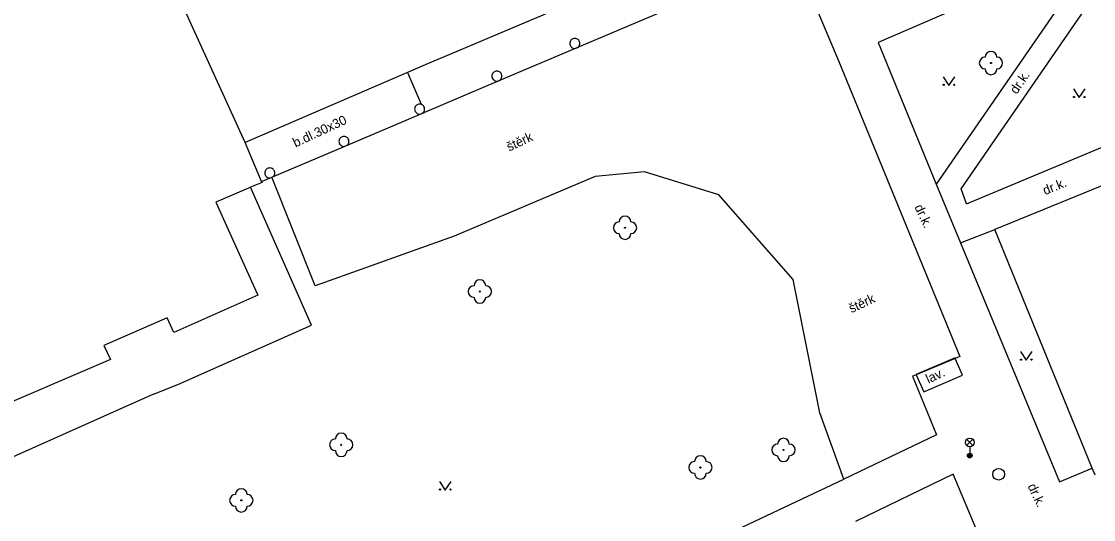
# Model space of a CAD drawing. Extents: x -599770 to -598493, y -1162076 to -1159209.
# Drawn here: x -599435.45 to -599389.51, y -1161224.54 to -1161203.22 of the extents above; entities that cross this region are included whole.
import ezdxf

# ---------------------------------------------------------------- set-up
doc = ezdxf.new("R2010")
doc.units = 0
doc.layers.add('Podklad', color=7, linetype='Continuous')

msp = doc.modelspace()

# ---------------------------------------------------------------- linework, layer by layer
at = {"layer": 'Podklad'}
for p, q in [((-599394.953, -1161221.37), (-599394.688, -1161221.105)), ((-599394.953, -1161221.105), (-599394.688, -1161221.37)), ((-599394.82, -1161221.425), (-599394.82, -1161221.8))]:
    msp.add_line(p, q, dxfattribs=at)
for points in [[(-599398.4, -1161198.7), (-599402.34, -1161200.39), (-599405.13, -1161201.58), (-599408.31, -1161202.93), (-599411.66, -1161204.35), (-599414.99, -1161205.76), (-599418.18, -1161207.11)], [(-599425.87, -1161208.4), (-599429.79, -1161199.78)], [(-599402.34, -1161200.39), (-599400.43, -1161204.94), (-599395.24, -1161217.56), (-599395.44, -1161217.64)], [(-599409.05, -1161201.23), (-599416.79, -1161204.51)], [(-599394.15, -1161202.13), (-599398.75, -1161204.12)], [(-599390.77, -1161202.24), (-599396.26, -1161210.18)], [(-599394.96, -1161211.02), (-599395.19, -1161210.38), (-599389.61, -1161202.28)], [(-599411.525, -1161204.16), (-599411.528, -1161204.123), (-599411.538, -1161204.087), (-599411.554, -1161204.052), (-599411.575, -1161204.022), (-599411.602, -1161203.995), (-599411.633, -1161203.974), (-599411.666, -1161203.958), (-599411.703, -1161203.948), (-599411.74, -1161203.945), (-599411.777, -1161203.948), (-599411.813, -1161203.958), (-599411.848, -1161203.974), (-599411.878, -1161203.995), (-599411.905, -1161204.022), (-599411.926, -1161204.052), (-599411.942, -1161204.087), (-599411.952, -1161204.123), (-599411.955, -1161204.16), (-599411.952, -1161204.197), (-599411.942, -1161204.234), (-599411.926, -1161204.267), (-599411.905, -1161204.298), (-599411.878, -1161204.325), (-599411.848, -1161204.346), (-599411.813, -1161204.362), (-599411.777, -1161204.372), (-599411.74, -1161204.375), (-599411.66, -1161204.35), (-599411.575, -1161204.298), (-599411.554, -1161204.267), (-599411.538, -1161204.234), (-599411.528, -1161204.197), (-599411.525, -1161204.16)], [(-599398.75, -1161204.12), (-599396.26, -1161210.18)], [(-599416.79, -1161204.51), (-599418.05, -1161205.04)], [(-599418.05, -1161205.04), (-599418.91, -1161205.41), (-599425.87, -1161208.4)], [(-599418.91, -1161205.41), (-599418.33, -1161206.76)], [(-599414.865, -1161205.56), (-599414.868, -1161205.523), (-599414.878, -1161205.486), (-599414.894, -1161205.453), (-599414.915, -1161205.422), (-599414.942, -1161205.395), (-599414.973, -1161205.374), (-599415.006, -1161205.358), (-599415.043, -1161205.348), (-599415.08, -1161205.345), (-599415.117, -1161205.348), (-599415.153, -1161205.358), (-599415.188, -1161205.374), (-599415.218, -1161205.395), (-599415.245, -1161205.422), (-599415.266, -1161205.453), (-599415.282, -1161205.486), (-599415.292, -1161205.523), (-599415.295, -1161205.56), (-599415.292, -1161205.597), (-599415.282, -1161205.633), (-599415.266, -1161205.668), (-599415.245, -1161205.698), (-599415.218, -1161205.725), (-599415.188, -1161205.746), (-599415.153, -1161205.762), (-599415.117, -1161205.772), (-599415.08, -1161205.775), (-599415.043, -1161205.772), (-599414.99, -1161205.76), (-599414.942, -1161205.725), (-599414.915, -1161205.698), (-599414.894, -1161205.668), (-599414.878, -1161205.633), (-599414.868, -1161205.597), (-599414.865, -1161205.56)], [(-599395.96, -1161205.585), (-599395.71, -1161205.96), (-599395.46, -1161205.585)], [(-599390.38, -1161206.105), (-599390.13, -1161206.48), (-599389.88, -1161206.105)], [(-599418.33, -1161206.76), (-599418.353, -1161206.758), (-599418.39, -1161206.755), (-599418.427, -1161206.758), (-599418.464, -1161206.768), (-599418.497, -1161206.784), (-599418.528, -1161206.805), (-599418.555, -1161206.832), (-599418.576, -1161206.863), (-599418.592, -1161206.896), (-599418.602, -1161206.933), (-599418.605, -1161206.97), (-599418.602, -1161207.007), (-599418.592, -1161207.043), (-599418.576, -1161207.078), (-599418.555, -1161207.108), (-599418.528, -1161207.135), (-599418.497, -1161207.156), (-599418.464, -1161207.172), (-599418.427, -1161207.182), (-599418.39, -1161207.185), (-599418.3, -1161207.16), (-599418.225, -1161207.108), (-599418.204, -1161207.078), (-599418.2, -1161207.07)], [(-599418.175, -1161206.97), (-599418.178, -1161206.933), (-599418.188, -1161206.896), (-599418.204, -1161206.863), (-599418.225, -1161206.832), (-599418.252, -1161206.805), (-599418.282, -1161206.784), (-599418.317, -1161206.768), (-599418.33, -1161206.76)], [(-599418.2, -1161207.07), (-599418.188, -1161207.043), (-599418.178, -1161207.007), (-599418.175, -1161206.97)], [(-599425.16, -1161210.07), (-599424.73, -1161209.89), (-599421.55, -1161208.54), (-599418.3, -1161207.16), (-599418.18, -1161207.11)], [(-599425.14, -1161210.11), (-599425.16, -1161210.07), (-599425.87, -1161208.4)], [(-599421.417, -1161208.356), (-599421.421, -1161208.318), (-599421.43, -1161208.282), (-599421.446, -1161208.248), (-599421.468, -1161208.218), (-599421.494, -1161208.191), (-599421.525, -1161208.17), (-599421.559, -1161208.154), (-599421.595, -1161208.144), (-599421.632, -1161208.141), (-599421.67, -1161208.144), (-599421.706, -1161208.154), (-599421.74, -1161208.17), (-599421.771, -1161208.191), (-599421.797, -1161208.218), (-599421.819, -1161208.248), (-599421.834, -1161208.282), (-599421.844, -1161208.318), (-599421.847, -1161208.356), (-599421.844, -1161208.393), (-599421.834, -1161208.429), (-599421.818, -1161208.463), (-599421.797, -1161208.494), (-599421.771, -1161208.52), (-599421.74, -1161208.542), (-599421.706, -1161208.558), (-599421.67, -1161208.567), (-599421.55, -1161208.54), (-599421.468, -1161208.494), (-599421.446, -1161208.463), (-599421.43, -1161208.429), (-599421.421, -1161208.393), (-599421.417, -1161208.356)], [(-599394.96, -1161211.02), (-599388.09, -1161208.16)], [(-599424.595, -1161209.706), (-599424.598, -1161209.669), (-599424.608, -1161209.633), (-599424.624, -1161209.598), (-599424.645, -1161209.568), (-599424.672, -1161209.541), (-599424.702, -1161209.52), (-599424.736, -1161209.504), (-599424.773, -1161209.494), (-599424.81, -1161209.491), (-599424.847, -1161209.494), (-599424.883, -1161209.504), (-599424.917, -1161209.52), (-599424.948, -1161209.541), (-599424.975, -1161209.568), (-599424.996, -1161209.598), (-599425.012, -1161209.632), (-599425.022, -1161209.669), (-599425.025, -1161209.706), (-599425.022, -1161209.743), (-599425.012, -1161209.78), (-599424.996, -1161209.813), (-599424.975, -1161209.844), (-599424.948, -1161209.871), (-599424.917, -1161209.892), (-599424.883, -1161209.908), (-599424.847, -1161209.918), (-599424.8, -1161209.91), (-599424.73, -1161209.89), (-599424.66, -1161209.85), (-599424.624, -1161209.813), (-599424.608, -1161209.78), (-599424.598, -1161209.743), (-599424.595, -1161209.706)], [(-599400.21, -1161222.81), (-599401.24, -1161219.97), (-599402.39, -1161214.27), (-599405.57, -1161210.64), (-599408.76, -1161209.65), (-599410.87, -1161209.86), (-599416.91, -1161212.41), (-599422.87, -1161214.53), (-599424.73, -1161209.89)], [(-599425.14, -1161210.11), (-599425.64, -1161210.32), (-599425.73, -1161210.36)], [(-599396.26, -1161210.18), (-599395.21, -1161212.69)], [(-599388.22, -1161209.87), (-599393.75, -1161212.12)], [(-599425.73, -1161210.36), (-599427.12, -1161210.95)], [(-599423.03, -1161216.22), (-599425.64, -1161210.32)], [(-599427.12, -1161210.95), (-599425.33, -1161214.93)], [(-599395.21, -1161212.69), (-599393.75, -1161212.12)], [(-599389.58, -1161222.34), (-599393.75, -1161212.12)], [(-599395.21, -1161212.69), (-599390.98, -1161222.93), (-599389.58, -1161222.34)], [(-599425.33, -1161214.93), (-599428.92, -1161216.53)], [(-599429.21, -1161215.9), (-599431.92, -1161217.09)], [(-599428.92, -1161216.53), (-599429.21, -1161215.9)], [(-599428.75, -1161218.76), (-599423.03, -1161216.22)], [(-599431.92, -1161217.09), (-599431.63, -1161217.69)], [(-599395.45, -1161217.62), (-599397.11, -1161218.33)], [(-599395.44, -1161217.64), (-599397.11, -1161218.34)], [(-599395.44, -1161217.64), (-599395.45, -1161217.62)], [(-599395.13, -1161218.36), (-599395.44, -1161217.64)], [(-599392.65, -1161217.345), (-599392.4, -1161217.72), (-599392.15, -1161217.345)], [(-599431.63, -1161217.69), (-599437.08, -1161220.02)], [(-599397.11, -1161218.34), (-599397.27, -1161218.41), (-599396.24, -1161220.91), (-599400.21, -1161222.81)], [(-599397.11, -1161218.33), (-599397.11, -1161218.34)], [(-599397.11, -1161218.34), (-599396.79, -1161219.07)], [(-599396.79, -1161219.07), (-599395.13, -1161218.36)], [(-599429.8, -1161219.18), (-599428.75, -1161218.76)], [(-599429.8, -1161219.18), (-599436.49, -1161222.15), (-599441.92, -1161224.46)], [(-599392.09, -1161225.18), (-599394.09, -1161226.02), (-599395.53, -1161222.6), (-599399.71, -1161224.62)], [(-599389.45, -1161222.64), (-599389.58, -1161222.34)], [(-599429.92, -1161238.92), (-599435.17, -1161241.36), (-599435.94, -1161239.69), (-599417.82, -1161231.11), (-599400.21, -1161222.81)], [(-599417.54, -1161222.905), (-599417.29, -1161223.28), (-599417.04, -1161222.905)]]:
    msp.add_lwpolyline(points, dxfattribs=at)
for centre, radius in [((-599393.91, -1161205), 0.025), ((-599395.935, -1161205.935), 0.025), ((-599395.485, -1161205.935), 0.025), ((-599390.355, -1161206.455), 0.025), ((-599389.905, -1161206.455), 0.025), ((-599409.59, -1161212.05), 0.025), ((-599415.81, -1161214.78), 0.025), ((-599392.625, -1161217.695), 0.025), ((-599392.175, -1161217.695), 0.025), ((-599421.75, -1161221.34), 0.025), ((-599394.82, -1161221.238), 0.188), ((-599402.8, -1161221.56), 0.025), ((-599394.82, -1161221.8), 0.1), ((-599394.82, -1161221.8), 0.0723), ((-599394.82, -1161221.8), 0.0438), ((-599406.36, -1161222.31), 0.025), ((-599393.58, -1161222.6), 0.25), ((-599417.515, -1161223.255), 0.025), ((-599417.065, -1161223.255), 0.025), ((-599426.03, -1161223.72), 0.025)]:
    msp.add_circle(centre, radius, dxfattribs=at)
for centre, start, end in [((-599394.16, -1161205), 90, 270), ((-599393.91, -1161204.75), 0, 180), ((-599393.66, -1161205), 270, 90), ((-599393.91, -1161205.25), 180, 0), ((-599409.59, -1161211.8), 0, 180), ((-599409.84, -1161212.05), 90, 270), ((-599409.34, -1161212.05), 270, 90), ((-599409.59, -1161212.3), 180, 0), ((-599415.81, -1161214.53), 0, 180), ((-599416.06, -1161214.78), 90, 270), ((-599415.56, -1161214.78), 270, 90), ((-599415.81, -1161215.03), 180, 0), ((-599421.75, -1161221.09), 0, 180), ((-599422, -1161221.34), 90, 270), ((-599421.5, -1161221.34), 270, 90), ((-599403.05, -1161221.56), 90, 270), ((-599402.8, -1161221.31), 0, 180), ((-599402.55, -1161221.56), 270, 90), ((-599421.75, -1161221.59), 180, 0), ((-599406.61, -1161222.31), 90, 270), ((-599406.36, -1161222.06), 0, 180), ((-599406.11, -1161222.31), 270, 90), ((-599402.8, -1161221.81), 180, 0), ((-599406.36, -1161222.56), 180, 0), ((-599426.28, -1161223.72), 90, 270), ((-599426.03, -1161223.47), 0, 180), ((-599425.78, -1161223.72), 270, 90), ((-599426.03, -1161223.97), 180, 0)]:
    msp.add_arc(centre, 0.25, start, end, dxfattribs=at)

# ---------------------------------------------------------------- texts
for s, rotation, p in [('dr.k.', 55.4375, (-599392.81, -1161206.36)), ('b.dl.30x30', 25, (-599423.71, -1161208.62)), ('štěrk', 25, (-599414.55, -1161208.79)), ('dr.k.', 22.2995, (-599391.59, -1161210.66)), ('dr.k.', 295, (-599397.2, -1161211.16)), ('štěrk', 25, (-599399.89, -1161215.71)), ('lav.', 25, (-599396.59, -1161218.73)), ('dr.k.', 295, (-599392.35, -1161223.11))]:
    msp.add_text(s, height=0.4, rotation=rotation, dxfattribs=at).set_placement(p)

doc.saveas('drawing.dxf')
